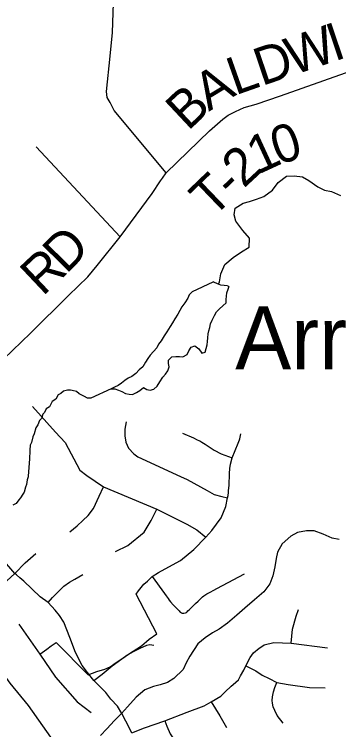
# Model space of a CAD drawing. Extents: x 0 to 34, y 0 to 22.
# Drawn here: x 7.77 to 8.015, y 16.72 to 17.26 of the extents above; entities that cross this region are included whole.
import ezdxf

# ---------------------------------------------------------------- set-up
doc = ezdxf.new("R2010")
doc.units = 0
for name, color, linetype in [('GM_X_County_Road', 7, 'Continuous'), ('GM_X_County_Road_Text', 7, 'Continuous'), ('GM_X_Minor_Lake', 7, 'Continuous'), ('GM_X_Minor_Lake_Text', 7, 'Continuous'), ('GM_X_Minor_River', 7, 'Continuous'), ('GM_X_Township_Road', 7, 'Continuous'), ('GM_X_Township_Road_Text', 7, 'Continuous')]:
    doc.layers.add(name, color=color, linetype=linetype)

msp = doc.modelspace()

# ---------------------------------------------------------------- linework, layer by layer
at = {"layer": 'GM_X_County_Road'}
for points in [[(7.88193, 17.13642), (7.88467, 17.14042), (7.84541, 17.18757), (7.84232, 17.1934), (7.84026, 17.19734), (7.83975, 17.2018), (7.84249, 17.22855), (7.84418, 17.24617), (7.84633, 17.30558)], [(7.40847, 16.77128), (7.42472, 16.78096), (7.51552, 16.82977), (7.53315, 16.83957), (7.59013, 16.87563), (7.61935, 16.89412), (7.63626, 16.90482), (7.65558, 16.91493), (7.67466, 16.92735), (7.69943, 16.94435), (7.71445, 16.95519), (7.72568, 16.96323), (7.7412, 16.9803), (7.78225, 17.01952), (7.81102, 17.04792), (7.82552, 17.06206), (7.83254, 17.07063), (7.85004, 17.09206), (7.87404, 17.12481), (7.88055, 17.13442), (7.88193, 17.13642)]]:
    msp.add_lwpolyline(points, dxfattribs=at)
at = {"layer": 'GM_X_Minor_Lake'}
msp.add_line((7.90449, 17.05089), (7.92018, 17.05808), dxfattribs=at)
for points in [[(7.90449, 17.05089), (7.90206, 17.04834), (7.90107, 17.04589), (7.89874, 17.04232), (7.89642, 17.03932), (7.89505, 17.03668), (7.89349, 17.03385), (7.89135, 17.03028), (7.88941, 17.02727), (7.88766, 17.02445), (7.88532, 17.0205), (7.88319, 17.01749), (7.88086, 17.01373), (7.87893, 17.01129), (7.87756, 17.00846), (7.87524, 17.00565), (7.87273, 17.00284), (7.87098, 17.0004), (7.86904, 16.99758), (7.86709, 16.99419), (7.8644, 16.99176), (7.8617, 16.98914), (7.85882, 16.98691), (7.85595, 16.98543), (7.85346, 16.98376), (7.85096, 16.98171), (7.84846, 16.98003), (7.84559, 16.97875), (7.84311, 16.97745), (7.84596, 16.97741), (7.84879, 16.97661), (7.85125, 16.97544), (7.85389, 16.97407), (7.85673, 16.97346), (7.85939, 16.97323), (7.86226, 16.97471), (7.86475, 16.97619), (7.86763, 16.97861), (7.87008, 16.97706), (7.87254, 16.97645), (7.8754, 16.97717), (7.87791, 16.9796), (7.88004, 16.9828), (7.88218, 16.98618), (7.88431, 16.98862), (7.88605, 16.99106), (7.88685, 16.99409), (7.88651, 16.99656), (7.88655, 16.99922), (7.88905, 17.00165), (7.89209, 17.00179), (7.89475, 17.00194), (7.89741, 17.00172), (7.90048, 17.00338), (7.90184, 17.00621), (7.90359, 17.00884), (7.90646, 17.00994), (7.90928, 17.00762), (7.91151, 17.00436), (7.91418, 17.00508), (7.91498, 17.00791), (7.91559, 17.01075), (7.91581, 17.01322), (7.91605, 17.01606), (7.91647, 17.0189), (7.91688, 17.02136), (7.91767, 17.02382), (7.91828, 17.02647), (7.91946, 17.0293), (7.92122, 17.03269), (7.92278, 17.03551), (7.9249, 17.03795), (7.92759, 17.04), (7.92991, 17.04243), (7.92994, 17.0449), (7.93017, 17.04736), (7.93058, 17.05002), (7.93157, 17.05266), (7.93216, 17.05503)], [(7.93103, 17.05514), (7.93206, 17.055)], [(7.93209, 17.05499), (7.93214, 17.05498)]]:
    msp.add_lwpolyline(points, dxfattribs=at)
at = {"layer": 'GM_X_Minor_River'}
for points in [[(7.92415, 17.05649), (7.92507, 17.05826), (7.92593, 17.06413), (7.9291, 17.0713), (7.93528, 17.07652), (7.94163, 17.08078), (7.9474, 17.08448), (7.94771, 17.09112), (7.94248, 17.09692), (7.93728, 17.10404), (7.93603, 17.10881), (7.93669, 17.11375), (7.94284, 17.11744), (7.94762, 17.11869), (7.95298, 17.12049), (7.95834, 17.12268), (7.96489, 17.12732), (7.96936, 17.13313), (7.97554, 17.13797), (7.98144, 17.13824), (7.98751, 17.13738), (7.99241, 17.13463), (7.99917, 17.12976), (8.00427, 17.12739), (8.00957, 17.12635), (8.01637, 17.12338)], [(7.93104, 17.05513), (7.92838, 17.05555), (7.92591, 17.05578), (7.92346, 17.05676), (7.92081, 17.05794), (7.92018, 17.05808)], [(7.84311, 16.97745), (7.8278, 16.97047), (7.82533, 16.97051), (7.82307, 16.97169), (7.81892, 16.97367), (7.81705, 16.97541), (7.81383, 16.97623), (7.8125, 16.97644), (7.81022, 16.97648), (7.80717, 16.97577), (7.80524, 16.97391), (7.80313, 16.97299), (7.80136, 16.96979), (7.79867, 16.96794), (7.79652, 16.96398), (7.79401, 16.96231), (7.79283, 16.95967), (7.79167, 16.95836), (7.79047, 16.95515), (7.78912, 16.95365), (7.78792, 16.95025), (7.78636, 16.94799), (7.78515, 16.94364), (7.78397, 16.94138), (7.78313, 16.93702), (7.78215, 16.93494), (7.7817, 16.93115), (7.78159, 16.9243), (7.78136, 16.92202), (7.7811, 16.91765), (7.78068, 16.91538), (7.78041, 16.91101), (7.77981, 16.90893), (7.77918, 16.90532), (7.77857, 16.90343), (7.77756, 16.89965), (7.77639, 16.89815), (7.77464, 16.89532), (7.77347, 16.89382), (7.77152, 16.891), (7.76903, 16.88972)], [(8.01526, 16.86375), (8.01014, 16.86479), (8.00316, 16.86796), (7.99655, 16.87035), (7.99065, 16.87046), (7.98378, 16.86906), (7.97878, 16.86629), (7.97222, 16.86052), (7.96887, 16.8543), (7.96765, 16.84938), (7.96678, 16.84312), (7.96533, 16.8365), (7.96294, 16.83046), (7.95846, 16.82426), (7.95151, 16.8183), (7.94398, 16.81197), (7.93799, 16.80675), (7.93103, 16.8006), (7.92468, 16.79615), (7.91968, 16.79339), (7.9141, 16.78968), (7.90851, 16.78503), (7.90245, 16.77582), (7.8997, 16.77074), (7.89752, 16.76583), (7.89055, 16.75911), (7.88574, 16.75597), (7.8802, 16.75416), (7.87504, 16.75292), (7.86853, 16.75056), (7.86215, 16.74478), (7.85556, 16.73749), (7.8509, 16.73263), (7.84568, 16.7274), (7.83986, 16.72104), (7.83521, 16.71598)]]:
    msp.add_lwpolyline(points, dxfattribs=at)
at = {"layer": 'GM_X_Township_Road'}
msp.add_line((7.85004, 17.09206), (7.78646, 17.1601), dxfattribs=at)
for points in [[(7.88467, 17.14042), (7.91754, 17.1721), (7.92744, 17.18095), (7.9315, 17.18388), (7.93707, 17.18677), (7.94359, 17.18964), (7.95257, 17.19225), (7.97092, 17.19841), (8.11399, 17.24904), (8.1223, 17.25124), (8.12739, 17.25147), (8.13351, 17.25089), (8.14298, 17.24847), (8.14807, 17.24673), (8.14978, 17.24563)], [(7.78391, 16.96416), (7.80122, 16.94473), (7.80857, 16.93701), (7.8195, 16.91605), (7.8248, 16.912), (7.83746, 16.90351), (7.87763, 16.88667), (7.90027, 16.87552), (7.90788, 16.87108), (7.91454, 16.86561)], [(7.85462, 16.95262), (7.85361, 16.94704), (7.85361, 16.94211), (7.85434, 16.93726), (7.85636, 16.93278), (7.86019, 16.92849), (7.86321, 16.92629), (7.89548, 16.91148), (7.9006, 16.9092), (7.91559, 16.90079), (7.9209, 16.89768), (7.92665, 16.89616), (7.93109, 16.89528)], [(7.78936, 16.77739), (7.79469, 16.78123), (7.798, 16.78358), (7.80173, 16.78625), (7.82579, 16.76183), (7.83233, 16.76417), (7.83837, 16.76609), (7.84242, 16.76791), (7.84701, 16.771), (7.85117, 16.77388), (7.85618, 16.77739), (7.86599, 16.78369), (7.87188, 16.78864), (7.87758, 16.79259), (7.86195, 16.82269), (7.86384, 16.82516), (7.86776, 16.83011), (7.8706, 16.83244), (7.87421, 16.83601), (7.87904, 16.83884), (7.8866, 16.8432), (7.89547, 16.848), (7.90565, 16.85629), (7.91454, 16.86561), (7.91918, 16.87054), (7.92629, 16.88021), (7.92975, 16.88876), (7.93109, 16.89528), (7.93146, 16.8971), (7.9318, 16.89928), (7.93183, 16.90051), (7.93228, 16.90485), (7.93228, 16.9074), (7.93242, 16.91078), (7.93246, 16.91374), (7.93269, 16.91744), (7.93318, 16.92065), (7.93442, 16.92551), (7.93672, 16.93107), (7.93895, 16.93651), (7.93999, 16.9389), (7.94034, 16.93972), (7.94109, 16.94359)], [(7.89713, 16.94408), (7.90528, 16.94046), (7.90818, 16.93909), (7.90948, 16.93848), (7.9101, 16.93816), (7.9117, 16.93733), (7.91417, 16.93568), (7.921, 16.93124), (7.92635, 16.92844), (7.93442, 16.92551)], [(7.81193, 16.86964), (7.81754, 16.87425), (7.8219, 16.87811), (7.82588, 16.88197), (7.82987, 16.88732), (7.8341, 16.89641), (7.83746, 16.90351)], [(7.84637, 16.85476), (7.85572, 16.85919), (7.86809, 16.86934), (7.87332, 16.87821), (7.87763, 16.88667)], [(7.71368, 16.7375), (7.73599, 16.79316), (7.74092, 16.80526), (7.74342, 16.81124), (7.74511, 16.81428), (7.74663, 16.81633), (7.748, 16.81792), (7.75504, 16.82427), (7.77057, 16.83829), (7.77815, 16.84625), (7.7863, 16.8534)], [(7.85884, 16.71788), (7.85435, 16.72685), (7.85132, 16.73267), (7.84803, 16.73811), (7.84296, 16.7433), (7.83917, 16.74849), (7.83461, 16.75292), (7.83006, 16.75747), (7.82525, 16.76355), (7.82133, 16.76886), (7.81627, 16.77848), (7.8119, 16.78998), (7.80753, 16.80147), (7.80407, 16.80655), (7.80087, 16.81055), (7.79559, 16.81638), (7.78951, 16.82047), (7.77726, 16.83241), (7.77431, 16.83495), (7.77177, 16.83721), (7.77057, 16.83829), (7.76124, 16.8489)], [(7.79559, 16.81638), (7.79893, 16.82008), (7.80237, 16.82361), (7.80512, 16.82636), (7.80757, 16.82862), (7.8117, 16.83157), (7.81582, 16.83382), (7.82181, 16.83736)], [(7.87421, 16.83601), (7.88336, 16.82313), (7.88472, 16.8213), (7.88617, 16.81924), (7.88707, 16.81806), (7.888, 16.81684), (7.89001, 16.8146), (7.89099, 16.8136), (7.89231, 16.81223), (7.89381, 16.81069), (7.89445, 16.81004), (7.89512, 16.80935), (7.89562, 16.80892), (7.89619, 16.80858), (7.89681, 16.80834), (7.89746, 16.80822), (7.89812, 16.80821), (7.89939, 16.80853), (7.89997, 16.80886), (7.90048, 16.80927), (7.90116, 16.80993), (7.90234, 16.81109), (7.9043, 16.81299), (7.90694, 16.81556), (7.9088, 16.81737), (7.91085, 16.81936), (7.91209, 16.82049), (7.91318, 16.82135), (7.91542, 16.82279), (7.91796, 16.82416), (7.92069, 16.82562), (7.92298, 16.82685), (7.92733, 16.82919), (7.94379, 16.83802)], [(7.97895, 16.78562), (7.98005, 16.79625), (7.98277, 16.80606), (7.98452, 16.81094)], [(7.7734, 16.79994), (7.78936, 16.77739), (7.80112, 16.76), (7.81756, 16.74132), (7.82803, 16.73346)], [(7.73599, 16.79316), (7.74111, 16.7905), (7.74393, 16.7869), (7.76672, 16.75552), (7.78046, 16.73852), (7.80223, 16.70803), (7.81494, 16.69495), (7.82167, 16.68709), (7.82743, 16.67692)], [(7.83006, 16.75747), (7.83636, 16.76223), (7.84392, 16.76856), (7.85117, 16.77388), (7.85505, 16.77671), (7.86055, 16.77954), (7.865, 16.78189), (7.87017, 16.78423), (7.87244, 16.78456), (7.87552, 16.78407)], [(7.93382, 16.75311), (7.93519, 16.75435), (7.93935, 16.75797), (7.94089, 16.7609), (7.94328, 16.76522), (7.94497, 16.76853), (7.94805, 16.77492), (7.95067, 16.77847), (7.95483, 16.78178), (7.95699, 16.78317), (7.95869, 16.78432), (7.96608, 16.7861), (7.97895, 16.78562), (8.00649, 16.78208)], [(7.94497, 16.76853), (7.95244, 16.76468), (7.95722, 16.76159), (7.96254, 16.75897), (7.96816, 16.75586), (7.97679, 16.75435), (7.99297, 16.75227), (8.00468, 16.75204)], [(7.97309, 16.72522), (7.96847, 16.731), (7.9667, 16.73486), (7.96554, 16.73771), (7.96492, 16.74048), (7.96485, 16.74249), (7.96492, 16.74526), (7.96569, 16.74904), (7.9667, 16.75212), (7.96816, 16.75586)], [(7.85884, 16.71788), (7.86826, 16.72184), (7.88378, 16.72711), (7.90058, 16.73355), (7.9133, 16.73848), (7.91872, 16.74134), (7.92586, 16.74572), (7.92925, 16.74896), (7.93382, 16.75311)], [(7.91872, 16.74134), (7.92525, 16.73083), (7.93016, 16.72197)], [(7.88378, 16.72711), (7.88523, 16.72292), (7.88768, 16.7173), (7.89173, 16.71111), (7.89812, 16.70416)]]:
    msp.add_lwpolyline(points, dxfattribs=at)

# ---------------------------------------------------------------- texts
at = {"layer": 'GM_X_County_Road_Text'}
for s, rotation, p in [('D', 45.4341, (7.80919, 17.06357)), ('R', 43.3549, (7.79143, 17.04678))]:
    msp.add_text(s, height=0.02841, rotation=rotation, dxfattribs=at).set_placement(p)
at = {"layer": 'GM_X_Minor_Lake_Text'}
msp.add_text('Arrowhead', height=0.047348, rotation=0.0004, dxfattribs=at).set_placement((7.93687, 16.99231))
at = {"layer": 'GM_X_Township_Road_Text'}
for s, rotation, p in [('I', 18.6764, (8.01171, 17.22436)), ('W', 18.6747, (7.98053, 17.21382)), ('D', 18.6895, (7.95685, 17.20581)), ('L', 19.465, (7.93691, 17.19876)), ('A', 31.0693, (7.91687, 17.1865)), ('B', 43.2031, (7.90113, 17.17149)), ('0', 18.3049, (7.96923, 17.14603)), ('1', 24.8169, (7.95414, 17.139)), ('2', 42.8726, (7.94327, 17.1284)), ('T', 43.8545, (7.91962, 17.1057)), ('-', 43.7745, (7.93493, 17.12041))]:
    msp.add_text(s, height=0.02841, rotation=rotation, dxfattribs=at).set_placement(p)

doc.saveas('drawing.dxf')
